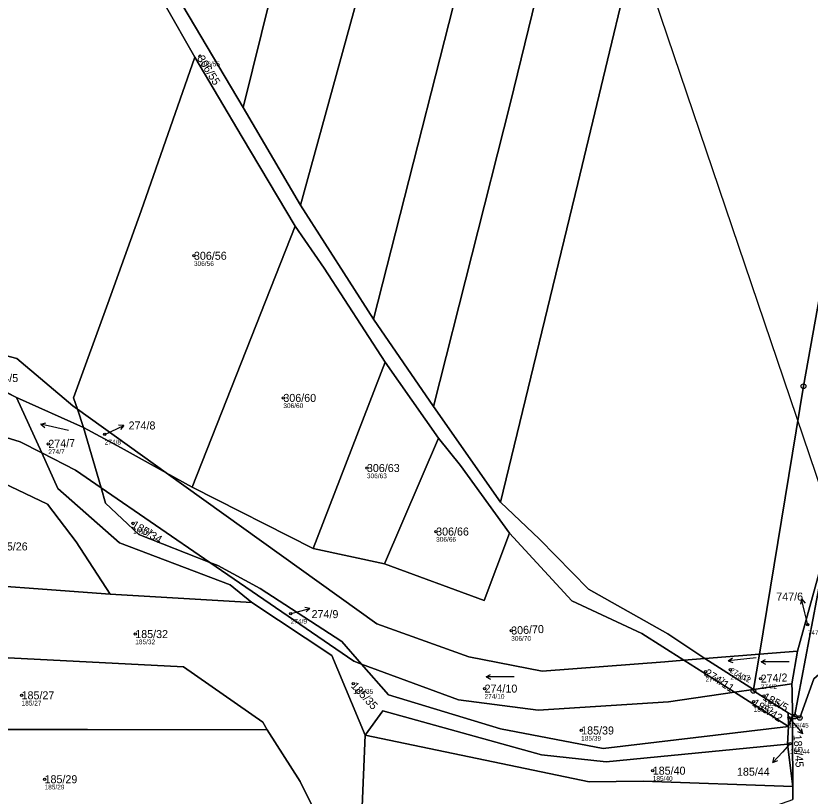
# Model space of a CAD drawing. Extents: x -732749 to -730903, y -1025757 to -1023435.
# Drawn here: x -732200.2 to -732031.6, y -1024211.9 to -1024046.3 of the extents above; entities that cross this region are included whole.
import ezdxf

# ---------------------------------------------------------------- set-up
doc = ezdxf.new("R2010")
doc.units = 0
for name, color, linetype in [('Definiční body', 7, 'Continuous'), ('Hranice parcel', 7, 'Continuous'), ('Parcelní čísla', 7, 'Continuous'), ('Polygon parcely', 7, 'Continuous'), ('Pop  PČ popisy', 7, 'Continuous'), ('Poz předměty', 7, 'Continuous'), ('Značky bodu BP', 7, 'Continuous'), ('Značky kultur', 7, 'Continuous')]:
    doc.layers.add(name, color=color, linetype=linetype)

msp = doc.modelspace()

# ---------------------------------------------------------------- linework, layer by layer
at = {"layer": 'Definiční body'}
for centre in [(-732161.13, -1024054.88), (-732162.43, -1024097.24), (-732143.45, -1024127.41), (-732181.37, -1024135.14), (-732193.34, -1024137.17), (-732125.71, -1024142.29), (-732175.36, -1024154.06), (-732111.02, -1024155.77), (-732141.89, -1024173.18), (-732095.09, -1024176.8), (-732032.14, -1024175.56), (-732174.89, -1024177.53), (-732048.54, -1024185.06), (-732053.82, -1024185.48), (-732042.13, -1024187.02), (-732128.6, -1024188.07), (-732100.74, -1024189.1), (-732199.02, -1024190.53), (-732043.63, -1024191.88), (-732041.45, -1024190.64), (-732036.15, -1024195.24), (-732080.23, -1024197.99), (-732035.91, -1024200.82), (-732065.04, -1024206.52), (-732194.14, -1024208.34)]:
    msp.add_circle(centre, 0.25, dxfattribs=at)
at = {"layer": 'Hranice parcel'}
for p, q in [((-732139.79, -1024086.53), (-732151.95, -1024065.77)), ((-732124.31, -1024110.73), (-732139.79, -1024086.53)), ((-732162.78, -1024146.38), (-732140.97, -1024090.98)), ((-732111.61, -1024129.23), (-732124.31, -1024110.73)), ((-732137.1, -1024159.36), (-732121.87, -1024119.82)), ((-732121.87, -1024119.82), (-732110.5, -1024135.93)), ((-732208.81, -1024122.87), (-732200.12, -1024127.3)), ((-732200.12, -1024127.3), (-732185.85, -1024133.7)), ((-732194.74, -1024139.09), (-732200.12, -1024127.3)), ((-732187.17, -1024129.78), (-732188.12, -1024129.1)), ((-732097.33, -1024149.54), (-732111.61, -1024129.23)), ((-732185.85, -1024133.7), (-732187.17, -1024129.78)), ((-732168.34, -1024143.3), (-732187.17, -1024129.78)), ((-732182.13, -1024146.49), (-732185.85, -1024133.7)), ((-732121.99, -1024162.61), (-732110.5, -1024135.93)), ((-732187.57, -1024142.76), (-732194.74, -1024139.09)), ((-732182.13, -1024146.49), (-732187.57, -1024142.76)), ((-732168.34, -1024143.3), (-732162.78, -1024146.38)), ((-732123.64, -1024175.38), (-732168.34, -1024143.3)), ((-732162.78, -1024146.38), (-732137.1, -1024159.36)), ((-732159.08, -1024162.31), (-732182.13, -1024146.49)), ((-732027.97, -1024158.06), (-732034.94, -1024195.03)), ((-732034.34, -1024181.15), (-732027.97, -1024158.06)), ((-732137.1, -1024159.36), (-732121.99, -1024162.61)), ((-732128.49, -1024183.3), (-732159.08, -1024162.31)), ((-732218.59, -1024166.23), (-732180.2, -1024169.07)), ((-732180.2, -1024169.07), (-732150.14, -1024170.86)), ((-732042.4, -1024181.79), (-732053.95, -1024182.72)), ((-732042.4, -1024181.79), (-732043.63, -1024189.29)), ((-732034.34, -1024181.15), (-732042.4, -1024181.79)), ((-732035.51, -1024188.1), (-732034.34, -1024181.15)), ((-732126.83, -1024183.91), (-732128.49, -1024183.3)), ((-732058.45, -1024183.08), (-732062.46, -1024183.4)), ((-732053.95, -1024182.72), (-732058.45, -1024183.08)), ((-732047.7, -1024189.88), (-732058.45, -1024183.08)), ((-732043.63, -1024189.29), (-732053.95, -1024182.72)), ((-732035.51, -1024188.1), (-732043.63, -1024189.29)), ((-732043.63, -1024189.29), (-732047.7, -1024189.88)), ((-732036.2, -1024197.16), (-732047.7, -1024189.88)), ((-732036.2, -1024197.16), (-732036.27, -1024194.21)), ((-732036.27, -1024194.21), (-732035.41, -1024194.74)), ((-732035.41, -1024194.74), (-732036.2, -1024197.16)), ((-732034.94, -1024195.03), (-732035.41, -1024194.74)), ((-732223.22, -1024197.72), (-732146.9, -1024197.88)), ((-732036.47, -1024200.87), (-732036.2, -1024197.16)), ((-732035.32, -1024209.88), (-732036.47, -1024200.87)), ((-732035.32, -1024209.88), (-732035.31, -1024212.61))]:
    msp.add_line(p, q, dxfattribs=at)
for points in [[(-732151.95, -1024065.77), (-732166.14, -1024041.84), (-732168.36, -1024033.68), (-732182.72, -1023981.88), (-732180.5, -1023959.99)], [(-732151.95, -1024065.77), (-732140.23, -1024018.31), (-732133.67, -1023987.73), (-732129.9, -1023966.39)], [(-732139.79, -1024086.53), (-732123.1, -1024025.74), (-732115.5, -1023988.01), (-732111.48, -1023968.72)], [(-732124.31, -1024110.73), (-732101.74, -1024022.07), (-732099.68, -1024011.8), (-732097.5, -1024000.25), (-732091.17, -1023971.29)], [(-732073.86, -1023973.48), (-732081.19, -1024007.32), (-732095.31, -1024065.03), (-732111.61, -1024129.23)], [(-732097.33, -1024149.54), (-732080.94, -1024081.88), (-732064.77, -1024014.51), (-732056.09, -1023975.73)], [(-732162.24, -1024055.08), (-732168.56, -1024044.02), (-732180.8, -1023999.68), (-732186.46, -1023981.6)], [(-732003.09, -1023982.44), (-732013.67, -1024026.69), (-732026.75, -1024089.8), (-732033.04, -1024124.93), (-732042.4, -1024181.79)], [(-732187.17, -1024129.78), (-732187.98, -1024127.38), (-732180.69, -1024107.38), (-732173.65, -1024087.72), (-732162.24, -1024055.08)], [(-732162.24, -1024055.08), (-732152.18, -1024072.06), (-732140.97, -1024090.98)], [(-732140.97, -1024090.98), (-732134.76, -1024099.88), (-732121.87, -1024119.82)], [(-732188.12, -1024129.1), (-732200.06, -1024119.06), (-732215.04, -1024115.05)], [(-732194.74, -1024139.09), (-732199.32, -1024136.75), (-732210.87, -1024133.18)], [(-732185.85, -1024133.7), (-732177.85, -1024138.03), (-732168.34, -1024143.3)], [(-732110.5, -1024135.93), (-732105.86, -1024141.75), (-732095.48, -1024156.12)], [(-732150.14, -1024170.86), (-732154.77, -1024167.06), (-732178.22, -1024158.16), (-732191.29, -1024146.66), (-732194.74, -1024139.09)], [(-732180.2, -1024169.07), (-732187.43, -1024157.93), (-732193.55, -1024149.96), (-732212.43, -1024140.96)], [(-732182.13, -1024146.49), (-732181.19, -1024149.72), (-732174.14, -1024156.39), (-732159.08, -1024162.31)], [(-732053.95, -1024182.72), (-732061.81, -1024177.45), (-732078.69, -1024168.01), (-732089.08, -1024157.41), (-732097.33, -1024149.54)], [(-732121.99, -1024162.61), (-732100.86, -1024170.4), (-732095.48, -1024156.12)], [(-732095.48, -1024156.12), (-732082.25, -1024170.49), (-732067.38, -1024177.43), (-732058.45, -1024183.08)], [(-732126.83, -1024183.91), (-732131.04, -1024179.1), (-732148.37, -1024167.89), (-732157.37, -1024162.98), (-732159.08, -1024162.31)], [(-732126.09, -1024198.98), (-732133.17, -1024182.06), (-732150.14, -1024170.86)], [(-732062.46, -1024183.4), (-732088.49, -1024185.43), (-732104.07, -1024182.33), (-732123.64, -1024175.38)], [(-732146.9, -1024197.88), (-732147.83, -1024196.26), (-732164.67, -1024184.46), (-732221.23, -1024181.59)], [(-732036.2, -1024197.16), (-732075.55, -1024201.8), (-732097.33, -1024197.63), (-732121.16, -1024190.4), (-732126.83, -1024183.91)], [(-732047.7, -1024189.88), (-732061.68, -1024191.93), (-732089.34, -1024193.65), (-732106.28, -1024191.52), (-732126.83, -1024183.91)], [(-732029.3, -1024185.71), (-732030.88, -1024187.01), (-732033.82, -1024195.32), (-732034.94, -1024195.03)], [(-732035.41, -1024194.74), (-732035.48, -1024189.57), (-732035.51, -1024188.1)], [(-732043.63, -1024189.29), (-732043.68, -1024189.6), (-732036.27, -1024194.21)], [(-732126.09, -1024198.98), (-732122.33, -1024193.84), (-732088.62, -1024203.19), (-732074.94, -1024204.68), (-732036.47, -1024200.87)], [(-732035.41, -1024194.74), (-732035.35, -1024199.07), (-732035.32, -1024209.88)], [(-732137.04, -1024214.57), (-732139.9, -1024208.82), (-732146.9, -1024197.88)], [(-732128.79, -1024227.7), (-732126.8, -1024215.79), (-732126.09, -1024198.98)], [(-732035.32, -1024209.88), (-732067.1, -1024208.73), (-732078.53, -1024208.88), (-732126.09, -1024198.98)]]:
    msp.add_lwpolyline(points, dxfattribs=at)
at = {"layer": 'Polygon parcely'}
for points in [[(-732063.59, -1023787.85), (-732069.44, -1023842.88), (-732085.27, -1023938.99), (-732090.15, -1023965.45), (-732091.17, -1023971.29), (-732097.5, -1024000.25), (-732099.68, -1024011.8), (-732101.74, -1024022.07), (-732124.31, -1024110.73), (-732111.61, -1024129.23), (-732095.31, -1024065.03), (-732081.19, -1024007.32), (-732073.86, -1023973.48), (-732072.66, -1023967.7), (-732056.45, -1023888.41), (-732042.99, -1023797.62), (-732039.38, -1023741.93)], [(-732168.56, -1024044.02), (-732162.24, -1024055.08), (-732152.18, -1024072.06), (-732140.97, -1024090.98), (-732134.76, -1024099.88), (-732121.87, -1024119.82), (-732110.5, -1024135.93), (-732105.86, -1024141.75), (-732095.48, -1024156.12), (-732082.25, -1024170.49), (-732067.38, -1024177.43), (-732058.45, -1024183.08), (-732053.95, -1024182.72), (-732061.81, -1024177.45), (-732078.69, -1024168.01), (-732089.08, -1024157.41), (-732097.33, -1024149.54), (-732111.61, -1024129.23), (-732124.31, -1024110.73), (-732139.79, -1024086.53), (-732151.95, -1024065.77), (-732166.14, -1024041.84)], [(-732415.7, -1024060.98), (-732376.22, -1024065.6), (-732340.07, -1024070.7), (-732274.78, -1024080.72), (-732253.13, -1024084.68), (-732245.34, -1024086.16), (-732215.21, -1024092.17), (-732219.85, -1024110.9), (-732220.57, -1024114.34), (-732215.04, -1024115.05), (-732200.06, -1024119.06), (-732188.12, -1024129.1), (-732187.17, -1024129.78), (-732187.98, -1024127.38), (-732180.69, -1024107.38), (-732173.65, -1024087.72), (-732162.24, -1024055.08), (-732168.56, -1024044.02)], [(-732030.88, -1024187.01), (-732033.82, -1024195.32), (-732034.94, -1024195.03), (-732035.41, -1024194.74), (-732035.35, -1024199.07), (-732035.32, -1024209.88), (-732035.31, -1024212.61)]]:
    msp.add_lwpolyline(points, dxfattribs=at)
for points in [[(-732140.23, -1024018.31), (-732133.67, -1023987.73), (-732129.9, -1023966.39), (-732180.5, -1023959.99), (-732182.72, -1023981.88), (-732168.36, -1024033.68), (-732166.14, -1024041.84), (-732151.95, -1024065.77)], [(-732139.79, -1024086.53), (-732123.1, -1024025.74), (-732115.5, -1023988.01), (-732111.48, -1023968.72), (-732129.9, -1023966.39), (-732133.67, -1023987.73), (-732140.23, -1024018.31), (-732151.95, -1024065.77)], [(-732091.17, -1023971.29), (-732111.48, -1023968.72), (-732115.5, -1023988.01), (-732123.1, -1024025.74), (-732139.79, -1024086.53), (-732124.31, -1024110.73), (-732101.74, -1024022.07), (-732099.68, -1024011.8), (-732097.5, -1024000.25)], [(-732095.31, -1024065.03), (-732111.61, -1024129.23), (-732097.33, -1024149.54), (-732080.94, -1024081.88), (-732064.77, -1024014.51), (-732056.09, -1023975.73), (-732073.86, -1023973.48), (-732081.19, -1024007.32)], [(-732056.09, -1023975.73), (-732064.77, -1024014.51), (-732080.94, -1024081.88), (-732097.33, -1024149.54), (-732089.08, -1024157.41), (-732078.69, -1024168.01), (-732061.81, -1024177.45), (-732053.95, -1024182.72), (-732042.4, -1024181.79), (-732033.04, -1024124.93), (-732026.75, -1024089.8), (-732013.67, -1024026.69), (-732003.09, -1023982.44)], [(-732034.34, -1024181.15), (-732027.97, -1024158.06), (-732002.64, -1024023.71), (-732002.18, -1024019.63), (-732000.14, -1024008.24), (-731999.43, -1023988.34), (-731996.08, -1023988.92), (-731994.85, -1023982.39), (-732002.86, -1023981.47), (-732003.09, -1023982.44), (-732013.67, -1024026.69), (-732026.75, -1024089.8), (-732033.04, -1024124.93), (-732042.4, -1024181.79)], [(-732027.97, -1024158.06), (-732034.94, -1024195.03), (-732033.82, -1024195.32), (-732030.88, -1024187.01), (-732029.3, -1024185.71), (-732028.05, -1024179.6), (-732016.86, -1024128.45), (-732011.6, -1024101.72), (-732010.39, -1024096.36), (-732001.77, -1024051.8), (-732000.2, -1024039.6), (-731997.72, -1024020.51), (-731996.27, -1024008.41), (-731993.63, -1023989.35), (-731996.08, -1023988.92), (-732002.64, -1024023.71), (-732004.32, -1024038.67), (-732008.06, -1024064.98), (-732015.18, -1024100.63), (-732020.88, -1024127.59), (-732026.77, -1024153.69)], [(-732168.34, -1024143.3), (-732162.78, -1024146.38), (-732140.97, -1024090.98), (-732152.18, -1024072.06), (-732162.24, -1024055.08), (-732173.65, -1024087.72), (-732180.69, -1024107.38), (-732187.98, -1024127.38), (-732187.17, -1024129.78)], [(-732162.78, -1024146.38), (-732137.1, -1024159.36), (-732121.87, -1024119.82), (-732134.76, -1024099.88), (-732140.97, -1024090.98)], [(-732215.04, -1024115.05), (-732220.57, -1024114.34), (-732222.09, -1024121.66), (-732211.96, -1024121.76), (-732208.81, -1024122.87), (-732200.12, -1024127.3), (-732185.85, -1024133.7), (-732187.17, -1024129.78), (-732188.12, -1024129.1), (-732200.06, -1024119.06)], [(-732121.99, -1024162.61), (-732110.5, -1024135.93), (-732121.87, -1024119.82), (-732137.1, -1024159.36)], [(-732194.74, -1024139.09), (-732200.12, -1024127.3), (-732208.81, -1024122.87), (-732210.87, -1024133.18), (-732199.32, -1024136.75)], [(-732182.13, -1024146.49), (-732185.85, -1024133.7), (-732200.12, -1024127.3), (-732194.74, -1024139.09), (-732187.57, -1024142.76)], [(-732168.34, -1024143.3), (-732187.17, -1024129.78), (-732185.85, -1024133.7), (-732177.85, -1024138.03)], [(-732150.14, -1024170.86), (-732154.77, -1024167.06), (-732178.22, -1024158.16), (-732191.29, -1024146.66), (-732194.74, -1024139.09), (-732199.32, -1024136.75), (-732210.87, -1024133.18), (-732212.43, -1024140.96), (-732193.55, -1024149.96), (-732187.43, -1024157.93), (-732180.2, -1024169.07)], [(-732047.7, -1024189.88), (-732058.45, -1024183.08), (-732062.46, -1024183.4), (-732088.49, -1024185.43), (-732104.07, -1024182.33), (-732123.64, -1024175.38), (-732168.34, -1024143.3), (-732177.85, -1024138.03), (-732185.85, -1024133.7), (-732182.13, -1024146.49), (-732159.08, -1024162.31), (-732157.37, -1024162.98), (-732148.37, -1024167.89), (-732131.04, -1024179.1), (-732126.83, -1024183.91), (-732106.28, -1024191.52), (-732089.34, -1024193.65), (-732061.68, -1024191.93)], [(-732100.86, -1024170.4), (-732095.48, -1024156.12), (-732105.86, -1024141.75), (-732110.5, -1024135.93), (-732121.99, -1024162.61)], [(-732182.13, -1024146.49), (-732187.57, -1024142.76), (-732194.74, -1024139.09), (-732191.29, -1024146.66), (-732178.22, -1024158.16), (-732154.77, -1024167.06), (-732150.14, -1024170.86), (-732133.17, -1024182.06), (-732126.09, -1024198.98), (-732122.33, -1024193.84), (-732088.62, -1024203.19), (-732074.94, -1024204.68), (-732036.47, -1024200.87), (-732036.2, -1024197.16), (-732075.55, -1024201.8), (-732097.33, -1024197.63), (-732121.16, -1024190.4), (-732126.83, -1024183.91), (-732128.49, -1024183.3), (-732159.08, -1024162.31), (-732174.14, -1024156.39), (-732181.19, -1024149.72)], [(-732193.55, -1024149.96), (-732212.43, -1024140.96), (-732218.59, -1024166.23), (-732180.2, -1024169.07), (-732187.43, -1024157.93)], [(-732062.46, -1024183.4), (-732058.45, -1024183.08), (-732067.38, -1024177.43), (-732082.25, -1024170.49), (-732095.48, -1024156.12), (-732100.86, -1024170.4), (-732121.99, -1024162.61), (-732137.1, -1024159.36), (-732162.78, -1024146.38), (-732168.34, -1024143.3), (-732123.64, -1024175.38), (-732104.07, -1024182.33), (-732088.49, -1024185.43)], [(-732159.08, -1024162.31), (-732182.13, -1024146.49), (-732181.19, -1024149.72), (-732174.14, -1024156.39)], [(-732035.51, -1024188.1), (-732035.48, -1024189.57), (-732035.41, -1024194.74), (-732034.94, -1024195.03), (-732027.97, -1024158.06), (-732034.34, -1024181.15)], [(-732157.37, -1024162.98), (-732159.08, -1024162.31), (-732128.49, -1024183.3), (-732126.83, -1024183.91), (-732131.04, -1024179.1), (-732148.37, -1024167.89)], [(-732150.14, -1024170.86), (-732180.2, -1024169.07), (-732218.59, -1024166.23), (-732221.23, -1024181.59), (-732164.67, -1024184.46), (-732147.83, -1024196.26), (-732146.9, -1024197.88), (-732139.9, -1024208.82), (-732137.04, -1024214.57), (-732134.91, -1024220.93), (-732132.68, -1024227.88), (-732128.79, -1024227.7), (-732126.8, -1024215.79), (-732126.09, -1024198.98), (-732133.17, -1024182.06)], [(-732221.23, -1024181.59), (-732223.22, -1024197.72), (-732146.9, -1024197.88), (-732147.83, -1024196.26), (-732164.67, -1024184.46)], [(-732042.4, -1024181.79), (-732053.95, -1024182.72), (-732043.63, -1024189.29)], [(-732034.34, -1024181.15), (-732042.4, -1024181.79), (-732043.63, -1024189.29), (-732035.51, -1024188.1)], [(-732043.63, -1024189.29), (-732053.95, -1024182.72), (-732058.45, -1024183.08), (-732047.7, -1024189.88)], [(-732036.2, -1024197.16), (-732047.7, -1024189.88), (-732061.68, -1024191.93), (-732089.34, -1024193.65), (-732106.28, -1024191.52), (-732126.83, -1024183.91), (-732121.16, -1024190.4), (-732097.33, -1024197.63), (-732075.55, -1024201.8)], [(-732035.48, -1024189.57), (-732035.51, -1024188.1), (-732043.63, -1024189.29), (-732043.68, -1024189.6), (-732036.27, -1024194.21), (-732035.41, -1024194.74)], [(-732043.63, -1024189.29), (-732047.7, -1024189.88), (-732036.2, -1024197.16), (-732036.27, -1024194.21), (-732043.68, -1024189.6)], [(-732035.32, -1024209.88), (-732036.47, -1024200.87), (-732074.94, -1024204.68), (-732088.62, -1024203.19), (-732122.33, -1024193.84), (-732126.09, -1024198.98), (-732078.53, -1024208.88), (-732067.1, -1024208.73)], [(-732035.41, -1024194.74), (-732036.2, -1024197.16), (-732036.47, -1024200.87), (-732035.32, -1024209.88), (-732035.35, -1024199.07)], [(-732035.41, -1024194.74), (-732036.27, -1024194.21), (-732036.2, -1024197.16)], [(-732146.9, -1024197.88), (-732223.22, -1024197.72), (-732223.87, -1024201.39), (-732227.62, -1024219.53), (-732137.04, -1024214.57), (-732139.9, -1024208.82)], [(-732126.09, -1024198.98), (-732126.8, -1024215.79), (-732128.79, -1024227.7), (-732131.3, -1024233.94), (-732135.38, -1024243.03), (-732172.47, -1024269), (-732173.21, -1024277.91), (-732137.27, -1024251.57), (-732102.78, -1024236.54), (-732035.31, -1024212.61), (-732035.32, -1024209.88), (-732067.1, -1024208.73), (-732078.53, -1024208.88)]]:
    msp.add_lwpolyline(points, close=True, dxfattribs=at)
at = {"layer": 'Pop  PČ popisy'}
for p, q in [((-732181.37, -1024135.14), (-732180.02, -1024134.52)), ((-732180.02, -1024134.52), (-732177.3, -1024133.25)), ((-732177.3, -1024133.25), (-732178.42, -1024133.22)), ((-732177.3, -1024133.25), (-732178, -1024134.13)), ((-732033.43, -1024170.08), (-732033.69, -1024171.16)), ((-732032.75, -1024173), (-732033.43, -1024170.08)), ((-732033.43, -1024170.08), (-732032.71, -1024170.94)), ((-732141.89, -1024173.18), (-732140.7, -1024172.86)), ((-732140.7, -1024172.86), (-732137.8, -1024172.08)), ((-732137.8, -1024172.08), (-732138.9, -1024171.86)), ((-732137.8, -1024172.08), (-732138.64, -1024172.83)), ((-732032.14, -1024175.56), (-732032.75, -1024173)), ((-732036.15, -1024195.24), (-732035.14, -1024196.42)), ((-732035.14, -1024196.42), (-732033.21, -1024198.72)), ((-732033.21, -1024198.72), (-732034.24, -1024198.27)), ((-732033.21, -1024198.72), (-732033.47, -1024197.63)), ((-732035.91, -1024200.82), (-732037.51, -1024202.56)), ((-732037.51, -1024202.56), (-732039.56, -1024204.76)), ((-732039.56, -1024204.76), (-732039.24, -1024203.68)), ((-732039.56, -1024204.76), (-732038.51, -1024204.36))]:
    msp.add_line(p, q, dxfattribs=at)
at = {"layer": 'Poz předměty'}
msp.add_line((-732139.7, -1023820.93), (-731961.8, -1024346.4), dxfattribs=at)
at = {"layer": 'Značky bodu BP'}
for centre, radius in [((-732033.04, -1024124.93), 0.5), ((-732033.04, -1024124.93), 0.0303), ((-732043.68, -1024189.6), 0.5), ((-732043.68, -1024189.6), 0.0303), ((-732034.94, -1024195.03), 0.5), ((-732034.94, -1024195.03), 0.0303), ((-732033.82, -1024195.32), 0.5), ((-732033.82, -1024195.32), 0.0303)]:
    msp.add_circle(centre, radius, dxfattribs=at)
at = {"layer": 'Značky kultur'}
for p, q in [((-732194.94, -1024132.98), (-732193.87, -1024132.71)), ((-732189.09, -1024134.33), (-732194.94, -1024132.98)), ((-732194.94, -1024132.98), (-732194.1, -1024133.69)), ((-732043.09, -1024182.57), (-732049.06, -1024183.2)), ((-732049.06, -1024183.2), (-732048.14, -1024182.6)), ((-732049.06, -1024183.2), (-732048.04, -1024183.59)), ((-732042.06, -1024183.45), (-732041.08, -1024182.95)), ((-732036.06, -1024183.45), (-732042.06, -1024183.45)), ((-732042.06, -1024183.45), (-732041.08, -1024183.95)), ((-732100.43, -1024186.6), (-732099.45, -1024186.1)), ((-732094.43, -1024186.6), (-732100.43, -1024186.6)), ((-732100.43, -1024186.6), (-732099.45, -1024187.1))]:
    msp.add_line(p, q, dxfattribs=at)

# ---------------------------------------------------------------- texts
at = {"layer": 'Definiční body'}
for s, p in [('306/55', (-732161.13, -1024057.04)), ('306/56', (-732162.43, -1024099.4)), ('306/60', (-732143.45, -1024129.57)), ('274/8', (-732181.37, -1024137.3)), ('274/7', (-732193.34, -1024139.33)), ('306/63', (-732125.71, -1024144.45)), ('185/34', (-732175.36, -1024156.22)), ('306/66', (-732111.02, -1024157.93)), ('274/9', (-732141.89, -1024175.34)), ('747/6', (-732032.14, -1024177.72)), ('306/70', (-732095.09, -1024178.96)), ('185/32', (-732174.89, -1024179.69)), ('274/11', (-732053.82, -1024187.64)), ('274/12', (-732048.54, -1024187.22)), ('274/2', (-732042.13, -1024189.18)), ('185/35', (-732128.6, -1024190.23)), ('274/10', (-732100.74, -1024191.26)), ('185/27', (-732199.02, -1024192.69)), ('185/5', (-732041.45, -1024192.8)), ('185/42', (-732043.63, -1024194.04)), ('185/45', (-732036.15, -1024197.4)), ('185/39', (-732080.23, -1024200.15)), ('185/44', (-732035.91, -1024202.98)), ('185/40', (-732065.04, -1024208.68)), ('185/29', (-732194.14, -1024210.5))]:
    msp.add_text(s, height=1, dxfattribs=at).set_placement(p)
at = {"layer": 'Parcelní čísla'}
for s, height, rotation, p in [('306/55', 1.7, 302, (-732161.85, -1024055.33)), ('274/7', 1.7, 2, (-732193.31, -1024138.02)), ('185/34', 1.7, 329, (-732175.8, -1024154.79)), ('306/70', 1.7, 3, (-732095.05, -1024177.65)), ('274/11', 1.7, 327, (-732054.28, -1024186.19)), ('274/12', 1.14, 331, (-732048.82, -1024185.56)), ('274/2', 1.7, 3, (-732042.08, -1024187.87)), ('185/35', 1.7, 313, (-732129.22, -1024188.65)), ('185/5', 1.7, 332, (-732041.85, -1024191.39)), ('185/42', 1.7, 328, (-732044.08, -1024192.6)), ('185/45', 1.7, 274, (-732035.17, -1024198.94))]:
    msp.add_text(s, height=height, rotation=rotation, dxfattribs=at).set_placement(p)
for s, p in [('306/56', (-732162.43, -1024098.09)), ('274/5', (-732205.43, -1024124.04)), ('306/60', (-732143.45, -1024128.26)), ('274/8', (-732176.3, -1024134.11)), ('306/63', (-732125.71, -1024143.14)), ('306/66', (-732111.02, -1024156.62)), ('185/26', (-732204.68, -1024159.78)), ('747/6', (-732038.82, -1024170.43)), ('274/9', (-732137.46, -1024174.14)), ('185/32', (-732174.89, -1024178.38)), ('274/10', (-732100.74, -1024189.95)), ('185/27', (-732199.02, -1024191.38)), ('185/39', (-732080.23, -1024198.84)), ('185/40', (-732065.04, -1024207.37)), ('185/44', (-732047.16, -1024207.59)), ('185/29', (-732194.14, -1024209.19))]:
    msp.add_text(s, height=1.7, dxfattribs=at).set_placement(p)

doc.saveas('drawing.dxf')
